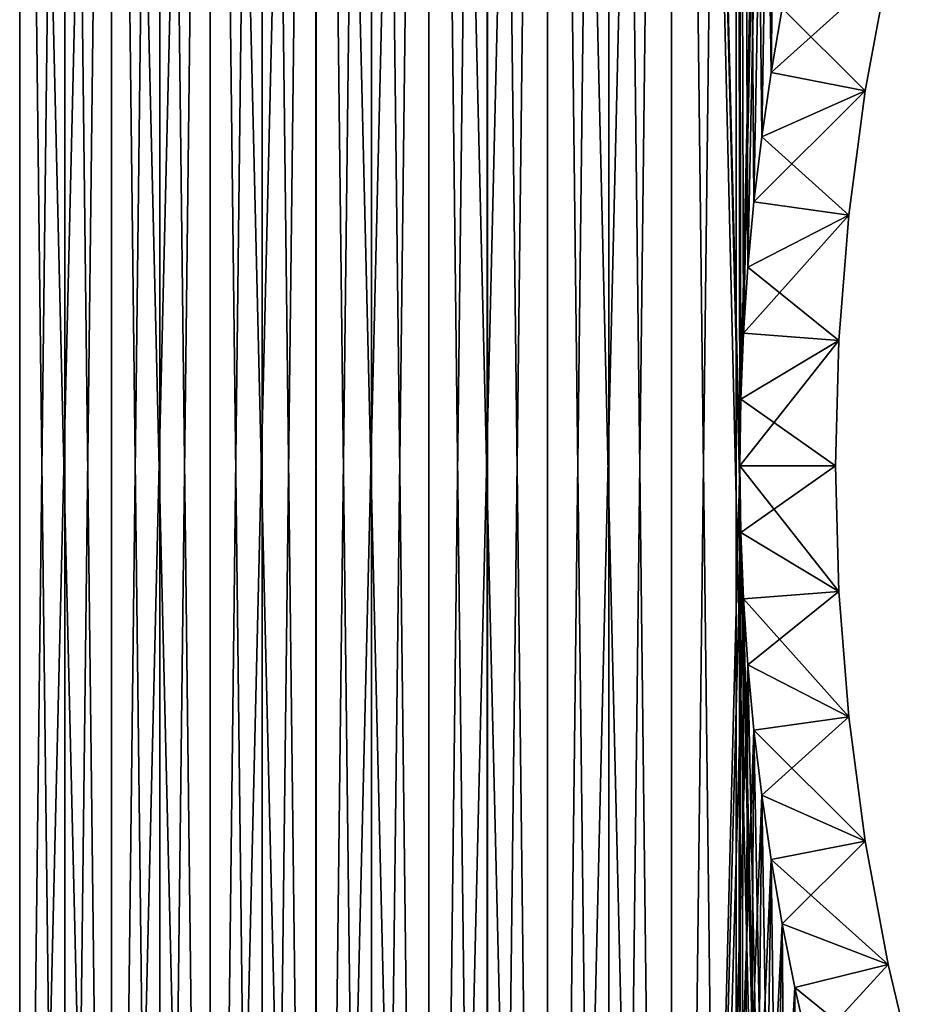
# Model space of a CAD drawing. Header units: millimetres. Extents: x -45.8 to 32.5, y -38.6 to 44.
# Tile 589 of 656: x -16.8 to -12.1, y -2.8 to 2.3. Entities that reach past the tile are written whole.
import ezdxf

# ---------------------------------------------------------------- set-up
doc = ezdxf.new("R2010")
doc.units = ezdxf.units.MM
doc.header["$LTSCALE"] = 33.374815
for name, color, linetype in [('270', 7, 'CONTINUOUS'), ('273', 7, 'CONTINUOUS'), ('274', 7, 'CONTINUOUS'), ('275', 7, 'CONTINUOUS'), ('276', 7, 'CONTINUOUS'), ('277', 7, 'CONTINUOUS'), ('278', 7, 'CONTINUOUS'), ('279', 7, 'CONTINUOUS'), ('281', 7, 'CONTINUOUS'), ('284', 7, 'CONTINUOUS'), ('285', 7, 'CONTINUOUS'), ('286', 7, 'CONTINUOUS'), ('287', 7, 'CONTINUOUS'), ('288', 7, 'CONTINUOUS'), ('289', 7, 'CONTINUOUS'), ('290', 7, 'CONTINUOUS')]:
    doc.layers.add(name, color=color, linetype=linetype)

msp = doc.modelspace()

# ---------------------------------------------------------------- linework, layer by layer
at = {"layer": '270', "linetype": 'CONTINUOUS'}
for points in [[(-13.0185, 14.3153, -255), (-12.6739, 14.6209, -255), (-12.9943, 0.3474, -255), (-13.0185, 14.3153, -255)], [(-12.9943, 0.3474, -255), (-12.6739, 14.6209, -255), (-12.98, 0.6926, -255), (-12.9943, 0.3474, -255)], [(-12.98, 0.6926, -255), (-12.6739, 14.6209, -255), (-12.9571, 1.0356, -255), (-12.98, 0.6926, -255)], [(-12.9571, 1.0356, -255), (-12.6739, 14.6209, -255), (-12.9255, 1.3764, -255), (-12.9571, 1.0356, -255)], [(-12.9255, 1.3764, -255), (-12.6739, 14.6209, -255), (-12.8852, 1.7151, -255), (-12.9255, 1.3764, -255)], [(-12.8852, 1.7151, -255), (-12.6739, 14.6209, -255), (-12.8363, 2.0515, -255), (-12.8852, 1.7151, -255)], [(-12.8363, 2.0515, -255), (-12.6739, 14.6209, -255), (-12.7788, 2.3858, -255), (-12.8363, 2.0515, -255)], [(-13.3549, 14.0022, -255), (-13.0185, 14.3153, -255), (-13.3547, -14.0025, -255), (-13.3549, 14.0022, -255)], [(-13.3547, -14.0025, -255), (-13.0185, 14.3153, -255), (-13, 0, -255), (-13.3547, -14.0025, -255)], [(-13, 0, -255), (-13.0185, 14.3153, -255), (-12.9943, 0.3474, -255), (-13, 0, -255)], [(-13.6826, 13.6824, -255), (-13.3549, 14.0022, -255), (-14.0022, -13.3549, -255), (-13.6826, 13.6824, -255)], [(-14.0022, -13.3549, -255), (-13.3549, 14.0022, -255), (-13.3547, -14.0025, -255), (-14.0022, -13.3549, -255)], [(-14.0025, 13.3547, -255), (-13.6826, 13.6824, -255), (-14.0022, -13.3549, -255), (-14.0025, 13.3547, -255)], [(-14.6209, -12.6739, -255), (-14.0025, 13.3547, -255), (-14.0022, -13.3549, -255), (-14.6209, -12.6739, -255)], [(-14.3155, 13.0183, -255), (-14.0025, 13.3547, -255), (-14.6209, -12.6739, -255), (-14.3155, 13.0183, -255)], [(-14.6211, 12.6737, -255), (-14.3155, 13.0183, -255), (-14.6209, -12.6739, -255), (-14.6211, 12.6737, -255)], [(-15.2083, -11.9627, -255), (-14.6211, 12.6737, -255), (-14.6209, -12.6739, -255), (-15.2083, -11.9627, -255)], [(-14.919, 12.3216, -255), (-14.6211, 12.6737, -255), (-15.2083, -11.9627, -255), (-14.919, 12.3216, -255)], [(-15.2085, 11.9625, -255), (-14.919, 12.3216, -255), (-15.2083, -11.9627, -255), (-15.2085, 11.9625, -255)], [(-15.7605, -11.226, -255), (-15.2085, 11.9625, -255), (-15.2083, -11.9627, -255), (-15.7605, -11.226, -255)], [(-15.4892, 11.597, -255), (-15.2085, 11.9625, -255), (-15.7605, -11.226, -255), (-15.4892, 11.597, -255)], [(-15.7607, 11.2257, -255), (-15.4892, 11.597, -255), (-15.7605, -11.226, -255), (-15.7607, 11.2257, -255)], [(-16.0223, 10.8492, -255), (-15.7607, 11.2257, -255), (-16.2742, -10.4675, -255), (-16.0223, 10.8492, -255)], [(-16.2742, -10.4675, -255), (-15.7607, 11.2257, -255), (-15.7605, -11.226, -255), (-16.2742, -10.4675, -255)], [(-16.2744, 10.4672, -255), (-16.0223, 10.8492, -255), (-16.2742, -10.4675, -255), (-16.2744, 10.4672, -255)], [(-16.5181, 10.0779, -255), (-16.2744, 10.4672, -255), (-16.7529, -9.682, -255), (-16.5181, 10.0779, -255)], [(-16.7529, -9.682, -255), (-16.2744, 10.4672, -255), (-16.2742, -10.4675, -255), (-16.7529, -9.682, -255)], [(-16.7531, 9.6818, -255), (-16.5181, 10.0779, -255), (-16.7529, -9.682, -255), (-16.7531, 9.6818, -255)], [(-17.1954, -8.8722, -255), (-16.7531, 9.6818, -255), (-16.7529, -9.682, -255), (-17.1954, -8.8722, -255)], [(-13.3547, -14.0025, -255), (-13, 0, -255), (-12.9943, -0.3474, -255), (-13.3547, -14.0025, -255)], [(-12.98, -0.6926, -255), (-13.3547, -14.0025, -255), (-12.9943, -0.3474, -255), (-12.98, -0.6926, -255)], [(-12.9571, -1.0356, -255), (-13.3547, -14.0025, -255), (-12.98, -0.6926, -255), (-12.9571, -1.0356, -255)], [(-12.9255, -1.3764, -255), (-13.3547, -14.0025, -255), (-12.9571, -1.0356, -255), (-12.9255, -1.3764, -255)], [(-12.8852, -1.7151, -255), (-13.3547, -14.0025, -255), (-12.9255, -1.3764, -255), (-12.8852, -1.7151, -255)], [(-12.8363, -2.0515, -255), (-13.3547, -14.0025, -255), (-12.8852, -1.7151, -255), (-12.8363, -2.0515, -255)], [(-12.7788, -2.3858, -255), (-13.3547, -14.0025, -255), (-12.8363, -2.0515, -255), (-12.7788, -2.3858, -255)], [(-12.7126, -2.718, -255), (-13.3547, -14.0025, -255), (-12.7788, -2.3858, -255), (-12.7126, -2.718, -255)], [(-12.6737, -14.6211, -255), (-13.3547, -14.0025, -255), (-12.7126, -2.718, -255), (-12.6737, -14.6211, -255)], [(-12.6377, -3.048, -255), (-12.6737, -14.6211, -255), (-12.7126, -2.718, -255), (-12.6377, -3.048, -255)]]:
    msp.add_3dface(points, dxfattribs=at)
at = {"layer": '273', "linetype": 'CONTINUOUS'}
for points in [[(-13.0183, 14.3155, -234), (-13.3547, 14.0025, -234), (-13.0185, -14.3153, -234), (-13.0183, 14.3155, -234)], [(-13.0183, 14.3155, -234), (-13.0185, -14.3153, -234), (-13, 0, -234), (-13.0183, 14.3155, -234)], [(-12.9943, 0.3474, -234), (-13.0183, 14.3155, -234), (-13, 0, -234), (-12.9943, 0.3474, -234)], [(-12.98, 0.6926, -234), (-13.0183, 14.3155, -234), (-12.9943, 0.3474, -234), (-12.98, 0.6926, -234)], [(-12.7788, 2.3858, -234), (-13.0183, 14.3155, -234), (-12.8363, 2.0515, -234), (-12.7788, 2.3858, -234)], [(-12.8363, 2.0515, -234), (-13.0183, 14.3155, -234), (-12.8852, 1.7151, -234), (-12.8363, 2.0515, -234)], [(-12.8852, 1.7151, -234), (-13.0183, 14.3155, -234), (-12.9255, 1.3764, -234), (-12.8852, 1.7151, -234)], [(-12.9255, 1.3764, -234), (-13.0183, 14.3155, -234), (-12.9571, 1.0356, -234), (-12.9255, 1.3764, -234)], [(-12.9571, 1.0356, -234), (-13.0183, 14.3155, -234), (-12.98, 0.6926, -234), (-12.9571, 1.0356, -234)], [(-13.3547, 14.0025, -234), (-13.6824, 13.6826, -234), (-13.3549, -14.0022, -234), (-13.3547, 14.0025, -234)], [(-13.0185, -14.3153, -234), (-13.3547, 14.0025, -234), (-13.3549, -14.0022, -234), (-13.0185, -14.3153, -234)], [(-13.6824, 13.6826, -234), (-14.0022, 13.3549, -234), (-13.6826, -13.6824, -234), (-13.6824, 13.6826, -234)], [(-13.3549, -14.0022, -234), (-13.6824, 13.6826, -234), (-13.6826, -13.6824, -234), (-13.3549, -14.0022, -234)], [(-14.0022, 13.3549, -234), (-14.3153, 13.0185, -234), (-14.0025, -13.3547, -234), (-14.0022, 13.3549, -234)], [(-13.6826, -13.6824, -234), (-14.0022, 13.3549, -234), (-14.0025, -13.3547, -234), (-13.6826, -13.6824, -234)], [(-14.3153, 13.0185, -234), (-14.6209, 12.6739, -234), (-14.3155, -13.0183, -234), (-14.3153, 13.0185, -234)], [(-14.0025, -13.3547, -234), (-14.3153, 13.0185, -234), (-14.3155, -13.0183, -234), (-14.0025, -13.3547, -234)], [(-14.6209, 12.6739, -234), (-14.9188, 12.3218, -234), (-14.6211, -12.6737, -234), (-14.6209, 12.6739, -234)], [(-14.3155, -13.0183, -234), (-14.6209, 12.6739, -234), (-14.6211, -12.6737, -234), (-14.3155, -13.0183, -234)], [(-14.9188, 12.3218, -234), (-15.2083, 11.9627, -234), (-14.919, -12.3216, -234), (-14.9188, 12.3218, -234)], [(-14.6211, -12.6737, -234), (-14.9188, 12.3218, -234), (-14.919, -12.3216, -234), (-14.6211, -12.6737, -234)], [(-15.2083, 11.9627, -234), (-15.4891, 11.5972, -234), (-15.2085, -11.9625, -234), (-15.2083, 11.9627, -234)], [(-14.919, -12.3216, -234), (-15.2083, 11.9627, -234), (-15.2085, -11.9625, -234), (-14.919, -12.3216, -234)], [(-15.4891, 11.5972, -234), (-15.7605, 11.226, -234), (-15.4892, -11.597, -234), (-15.4891, 11.5972, -234)], [(-15.2085, -11.9625, -234), (-15.4891, 11.5972, -234), (-15.4892, -11.597, -234), (-15.2085, -11.9625, -234)], [(-15.7605, 11.226, -234), (-16.0222, 10.8495, -234), (-15.7607, -11.2257, -234), (-15.7605, 11.226, -234)], [(-15.4892, -11.597, -234), (-15.7605, 11.226, -234), (-15.7607, -11.2257, -234), (-15.4892, -11.597, -234)], [(-16.0222, 10.8495, -234), (-16.2742, 10.4675, -234), (-16.0223, -10.8492, -234), (-16.0222, 10.8495, -234)], [(-15.7607, -11.2257, -234), (-16.0222, 10.8495, -234), (-16.0223, -10.8492, -234), (-15.7607, -11.2257, -234)], [(-16.2742, 10.4675, -234), (-16.5179, 10.0781, -234), (-16.2744, -10.4672, -234), (-16.2742, 10.4675, -234)], [(-16.0223, -10.8492, -234), (-16.2742, 10.4675, -234), (-16.2744, -10.4672, -234), (-16.0223, -10.8492, -234)], [(-16.5179, 10.0781, -234), (-16.7529, 9.682, -234), (-16.5181, -10.0779, -234), (-16.5179, 10.0781, -234)], [(-16.2744, -10.4672, -234), (-16.5179, 10.0781, -234), (-16.5181, -10.0779, -234), (-16.2744, -10.4672, -234)], [(-16.7529, 9.682, -234), (-16.9789, 9.2798, -234), (-16.7531, -9.6818, -234), (-16.7529, 9.682, -234)], [(-16.5181, -10.0779, -234), (-16.7529, 9.682, -234), (-16.7531, -9.6818, -234), (-16.5181, -10.0779, -234)], [(-13, 0, -234), (-13.0185, -14.3153, -234), (-12.9943, -0.3474, -234), (-13, 0, -234)], [(-13.0185, -14.3153, -234), (-12.6739, -14.6209, -234), (-12.9943, -0.3474, -234), (-13.0185, -14.3153, -234)], [(-12.9943, -0.3474, -234), (-12.6739, -14.6209, -234), (-12.98, -0.6926, -234), (-12.9943, -0.3474, -234)], [(-12.98, -0.6926, -234), (-12.6739, -14.6209, -234), (-12.9571, -1.0356, -234), (-12.98, -0.6926, -234)], [(-12.9571, -1.0356, -234), (-12.6739, -14.6209, -234), (-12.9255, -1.3764, -234), (-12.9571, -1.0356, -234)], [(-12.9255, -1.3764, -234), (-12.6739, -14.6209, -234), (-12.8852, -1.7151, -234), (-12.9255, -1.3764, -234)], [(-12.8852, -1.7151, -234), (-12.6739, -14.6209, -234), (-12.8363, -2.0515, -234), (-12.8852, -1.7151, -234)], [(-12.8363, -2.0515, -234), (-12.6739, -14.6209, -234), (-12.7788, -2.3858, -234), (-12.8363, -2.0515, -234)], [(-12.7788, -2.3858, -234), (-12.6739, -14.6209, -234), (-12.7126, -2.718, -234), (-12.7788, -2.3858, -234)], [(-12.7126, -2.718, -234), (-12.6739, -14.6209, -234), (-12.6377, -3.048, -234), (-12.7126, -2.718, -234)]]:
    msp.add_3dface(points, dxfattribs=at)
at = {"layer": '274', "linetype": 'CONTINUOUS'}
for points in [[(-12.7788, 2.3858, -234), (-12.8363, 2.0515, -234), (-12.2268, 2.5989, -234.5), (-12.7788, 2.3858, -234)], [(-12.2268, 2.5989, -234.5), (-12.8363, 2.0515, -234), (-12.3461, 1.9554, -234.5), (-12.2268, 2.5989, -234.5)], [(-12.8363, 2.0515, -234), (-12.8852, 1.7151, -234), (-12.3461, 1.9554, -234.5), (-12.8363, 2.0515, -234)], [(-12.8852, 1.7151, -234), (-12.9255, 1.3764, -234), (-12.3461, 1.9554, -234.5), (-12.8852, 1.7151, -234)], [(-12.3461, 1.9554, -234.5), (-12.9255, 1.3764, -234), (-12.4315, 1.3066, -234.5), (-12.3461, 1.9554, -234.5)], [(-12.9255, 1.3764, -234), (-12.9571, 1.0356, -234), (-12.4315, 1.3066, -234.5), (-12.9255, 1.3764, -234)], [(-12.9571, 1.0356, -234), (-12.98, 0.6926, -234), (-12.4315, 1.3066, -234.5), (-12.9571, 1.0356, -234)], [(-12.4315, 1.3066, -234.5), (-12.98, 0.6926, -234), (-12.4829, 0.6542, -234.5), (-12.4315, 1.3066, -234.5)], [(-12.98, 0.6926, -234), (-12.9943, 0.3474, -234), (-12.4829, 0.6542, -234.5), (-12.98, 0.6926, -234)], [(-12.9943, 0.3474, -234), (-13, 0, -234), (-12.4829, 0.6542, -234.5), (-12.9943, 0.3474, -234)], [(-12.4829, 0.6542, -234.5), (-13, 0, -234), (-12.5, 0, -234.5), (-12.4829, 0.6542, -234.5)]]:
    msp.add_3dface(points, dxfattribs=at)
at = {"layer": '275', "linetype": 'CONTINUOUS'}
for points in [[(-13, 0, -234), (-12.9943, -0.3474, -234), (-12.5, 0, -234.5), (-13, 0, -234)], [(-12.5, 0, -234.5), (-12.9943, -0.3474, -234), (-12.4829, -0.6542, -234.5), (-12.5, 0, -234.5)], [(-12.9943, -0.3474, -234), (-12.98, -0.6926, -234), (-12.4829, -0.6542, -234.5), (-12.9943, -0.3474, -234)], [(-12.98, -0.6926, -234), (-12.9571, -1.0356, -234), (-12.4829, -0.6542, -234.5), (-12.98, -0.6926, -234)], [(-12.4829, -0.6542, -234.5), (-12.9571, -1.0356, -234), (-12.4315, -1.3066, -234.5), (-12.4829, -0.6542, -234.5)], [(-12.9571, -1.0356, -234), (-12.9255, -1.3764, -234), (-12.4315, -1.3066, -234.5), (-12.9571, -1.0356, -234)], [(-12.9255, -1.3764, -234), (-12.8852, -1.7151, -234), (-12.4315, -1.3066, -234.5), (-12.9255, -1.3764, -234)], [(-12.4315, -1.3066, -234.5), (-12.8852, -1.7151, -234), (-12.3461, -1.9554, -234.5), (-12.4315, -1.3066, -234.5)], [(-12.8852, -1.7151, -234), (-12.8363, -2.0515, -234), (-12.3461, -1.9554, -234.5), (-12.8852, -1.7151, -234)], [(-12.8363, -2.0515, -234), (-12.7788, -2.3858, -234), (-12.3461, -1.9554, -234.5), (-12.8363, -2.0515, -234)], [(-12.3461, -1.9554, -234.5), (-12.7788, -2.3858, -234), (-12.2268, -2.5989, -234.5), (-12.3461, -1.9554, -234.5)], [(-12.7788, -2.3858, -234), (-12.7126, -2.718, -234), (-12.2268, -2.5989, -234.5), (-12.7788, -2.3858, -234)], [(-12.7126, -2.718, -234), (-12.6377, -3.048, -234), (-12.2268, -2.5989, -234.5), (-12.7126, -2.718, -234)], [(-12.2268, -2.5989, -234.5), (-12.6377, -3.048, -234), (-12.0741, -3.2352, -234.5), (-12.2268, -2.5989, -234.5)]]:
    msp.add_3dface(points, dxfattribs=at)
at = {"layer": '276', "linetype": 'CONTINUOUS'}
for points in [[(-12.5, 0, -234.5), (-12.4829, -0.6542, -234.5), (-12.5, 0, -254.5), (-12.5, 0, -234.5)], [(-12.5, 0, -254.5), (-12.4829, -0.6542, -234.5), (-12.4829, -0.6542, -254.5), (-12.5, 0, -254.5)], [(-12.4829, -0.6542, -234.5), (-12.4315, -1.3066, -234.5), (-12.4829, -0.6542, -254.5), (-12.4829, -0.6542, -234.5)], [(-12.4829, -0.6542, -254.5), (-12.4315, -1.3066, -234.5), (-12.4315, -1.3066, -254.5), (-12.4829, -0.6542, -254.5)], [(-12.4315, -1.3066, -234.5), (-12.3461, -1.9554, -234.5), (-12.4315, -1.3066, -254.5), (-12.4315, -1.3066, -234.5)], [(-12.4315, -1.3066, -254.5), (-12.3461, -1.9554, -234.5), (-12.3461, -1.9554, -254.5), (-12.4315, -1.3066, -254.5)], [(-12.3461, -1.9554, -234.5), (-12.2268, -2.5989, -234.5), (-12.3461, -1.9554, -254.5), (-12.3461, -1.9554, -234.5)], [(-12.3461, -1.9554, -254.5), (-12.2268, -2.5989, -234.5), (-12.2268, -2.5989, -254.5), (-12.3461, -1.9554, -254.5)], [(-12.2268, -2.5989, -234.5), (-12.0741, -3.2352, -234.5), (-12.2268, -2.5989, -254.5), (-12.2268, -2.5989, -234.5)], [(-12.2268, -2.5989, -254.5), (-12.0741, -3.2352, -234.5), (-12.0741, -3.2352, -254.5), (-12.2268, -2.5989, -254.5)]]:
    msp.add_3dface(points, dxfattribs=at)
at = {"layer": '277', "linetype": 'CONTINUOUS'}
for points in [[(-12.2268, 2.5989, -254.5), (-12.3461, 1.9554, -234.5), (-12.3461, 1.9554, -254.5), (-12.2268, 2.5989, -254.5)], [(-12.2268, 2.5989, -234.5), (-12.3461, 1.9554, -234.5), (-12.2268, 2.5989, -254.5), (-12.2268, 2.5989, -234.5)], [(-12.3461, 1.9554, -254.5), (-12.4315, 1.3066, -234.5), (-12.4315, 1.3066, -254.5), (-12.3461, 1.9554, -254.5)], [(-12.3461, 1.9554, -234.5), (-12.4315, 1.3066, -234.5), (-12.3461, 1.9554, -254.5), (-12.3461, 1.9554, -234.5)], [(-12.4315, 1.3066, -254.5), (-12.4829, 0.6542, -234.5), (-12.4829, 0.6542, -254.5), (-12.4315, 1.3066, -254.5)], [(-12.4315, 1.3066, -234.5), (-12.4829, 0.6542, -234.5), (-12.4315, 1.3066, -254.5), (-12.4315, 1.3066, -234.5)], [(-12.4829, 0.6542, -234.5), (-12.5, 0, -234.5), (-12.4829, 0.6542, -254.5), (-12.4829, 0.6542, -234.5)], [(-12.5, 0, -234.5), (-12.5, 0, -254.5), (-12.4829, 0.6542, -254.5), (-12.5, 0, -234.5)]]:
    msp.add_3dface(points, dxfattribs=at)
at = {"layer": '278', "linetype": 'CONTINUOUS'}
for points in [[(-12.7788, 2.3858, -255), (-12.2268, 2.5989, -254.5), (-12.3461, 1.9554, -254.5), (-12.7788, 2.3858, -255)], [(-12.8363, 2.0515, -255), (-12.7788, 2.3858, -255), (-12.3461, 1.9554, -254.5), (-12.8363, 2.0515, -255)], [(-12.8852, 1.7151, -255), (-12.8363, 2.0515, -255), (-12.3461, 1.9554, -254.5), (-12.8852, 1.7151, -255)], [(-12.8852, 1.7151, -255), (-12.3461, 1.9554, -254.5), (-12.4315, 1.3066, -254.5), (-12.8852, 1.7151, -255)], [(-12.9255, 1.3764, -255), (-12.8852, 1.7151, -255), (-12.4315, 1.3066, -254.5), (-12.9255, 1.3764, -255)], [(-12.9571, 1.0356, -255), (-12.9255, 1.3764, -255), (-12.4315, 1.3066, -254.5), (-12.9571, 1.0356, -255)], [(-12.9571, 1.0356, -255), (-12.4315, 1.3066, -254.5), (-12.4829, 0.6542, -254.5), (-12.9571, 1.0356, -255)], [(-12.98, 0.6926, -255), (-12.9571, 1.0356, -255), (-12.4829, 0.6542, -254.5), (-12.98, 0.6926, -255)], [(-12.9943, 0.3474, -255), (-12.98, 0.6926, -255), (-12.4829, 0.6542, -254.5), (-12.9943, 0.3474, -255)], [(-12.5, 0, -254.5), (-12.9943, 0.3474, -255), (-12.4829, 0.6542, -254.5), (-12.5, 0, -254.5)], [(-13, 0, -255), (-12.9943, 0.3474, -255), (-12.5, 0, -254.5), (-13, 0, -255)]]:
    msp.add_3dface(points, dxfattribs=at)
at = {"layer": '279', "linetype": 'CONTINUOUS'}
for points in [[(-12.9943, -0.3474, -255), (-13, 0, -255), (-12.4829, -0.6542, -254.5), (-12.9943, -0.3474, -255)], [(-13, 0, -255), (-12.5, 0, -254.5), (-12.4829, -0.6542, -254.5), (-13, 0, -255)], [(-12.98, -0.6926, -255), (-12.9943, -0.3474, -255), (-12.4829, -0.6542, -254.5), (-12.98, -0.6926, -255)], [(-12.98, -0.6926, -255), (-12.4829, -0.6542, -254.5), (-12.4315, -1.3066, -254.5), (-12.98, -0.6926, -255)], [(-12.9571, -1.0356, -255), (-12.98, -0.6926, -255), (-12.4315, -1.3066, -254.5), (-12.9571, -1.0356, -255)], [(-12.9255, -1.3764, -255), (-12.9571, -1.0356, -255), (-12.4315, -1.3066, -254.5), (-12.9255, -1.3764, -255)], [(-12.9255, -1.3764, -255), (-12.4315, -1.3066, -254.5), (-12.3461, -1.9554, -254.5), (-12.9255, -1.3764, -255)], [(-12.8852, -1.7151, -255), (-12.9255, -1.3764, -255), (-12.3461, -1.9554, -254.5), (-12.8852, -1.7151, -255)], [(-12.8363, -2.0515, -255), (-12.8852, -1.7151, -255), (-12.3461, -1.9554, -254.5), (-12.8363, -2.0515, -255)], [(-12.8363, -2.0515, -255), (-12.3461, -1.9554, -254.5), (-12.2268, -2.5989, -254.5), (-12.8363, -2.0515, -255)], [(-12.7788, -2.3858, -255), (-12.8363, -2.0515, -255), (-12.2268, -2.5989, -254.5), (-12.7788, -2.3858, -255)], [(-12.7126, -2.718, -255), (-12.7788, -2.3858, -255), (-12.2268, -2.5989, -254.5), (-12.7126, -2.718, -255)], [(-12.7126, -2.718, -255), (-12.2268, -2.5989, -254.5), (-12.0741, -3.2352, -254.5), (-12.7126, -2.718, -255)], [(-12.6377, -3.048, -255), (-12.7126, -2.718, -255), (-12.0741, -3.2352, -254.5), (-12.6377, -3.048, -255)]]:
    msp.add_3dface(points, dxfattribs=at)
at = {"layer": '281', "linetype": 'CONTINUOUS'}
for points in [[(-13.0183, 14.3155, 255), (-13.3547, 14.0025, 255), (-13, 0, 255), (-13.0183, 14.3155, 255)], [(-12.7788, 2.3858, 255), (-13.0183, 14.3155, 255), (-12.8363, 2.0515, 255), (-12.7788, 2.3858, 255)], [(-12.8363, 2.0515, 255), (-13.0183, 14.3155, 255), (-12.8852, 1.7151, 255), (-12.8363, 2.0515, 255)], [(-12.8852, 1.7151, 255), (-13.0183, 14.3155, 255), (-12.9255, 1.3764, 255), (-12.8852, 1.7151, 255)], [(-12.9255, 1.3764, 255), (-13.0183, 14.3155, 255), (-12.9571, 1.0356, 255), (-12.9255, 1.3764, 255)], [(-12.9571, 1.0356, 255), (-13.0183, 14.3155, 255), (-12.98, 0.6926, 255), (-12.9571, 1.0356, 255)], [(-12.9943, 0.3474, 255), (-13.0183, 14.3155, 255), (-13, 0, 255), (-12.9943, 0.3474, 255)], [(-12.98, 0.6926, 255), (-13.0183, 14.3155, 255), (-12.9943, 0.3474, 255), (-12.98, 0.6926, 255)], [(-13.3547, 14.0025, 255), (-13.6824, 13.6826, 255), (-13.3549, -14.0022, 255), (-13.3547, 14.0025, 255)], [(-12.6739, -14.6209, 255), (-13.3547, 14.0025, 255), (-13.3549, -14.0022, 255), (-12.6739, -14.6209, 255)], [(-13, 0, 255), (-13.3547, 14.0025, 255), (-12.9943, -0.3474, 255), (-13, 0, 255)], [(-13.3547, 14.0025, 255), (-12.6739, -14.6209, 255), (-12.9943, -0.3474, 255), (-13.3547, 14.0025, 255)], [(-13.6824, 13.6826, 255), (-14.0022, 13.3549, 255), (-13.3549, -14.0022, 255), (-13.6824, 13.6826, 255)], [(-14.0022, 13.3549, 255), (-14.3153, 13.0185, 255), (-14.0025, -13.3547, 255), (-14.0022, 13.3549, 255)], [(-13.3549, -14.0022, 255), (-14.0022, 13.3549, 255), (-14.0025, -13.3547, 255), (-13.3549, -14.0022, 255)], [(-14.3153, 13.0185, 255), (-14.6209, 12.6739, 255), (-14.0025, -13.3547, 255), (-14.3153, 13.0185, 255)], [(-14.6209, 12.6739, 255), (-14.9188, 12.3218, 255), (-14.6211, -12.6737, 255), (-14.6209, 12.6739, 255)], [(-14.0025, -13.3547, 255), (-14.6209, 12.6739, 255), (-14.6211, -12.6737, 255), (-14.0025, -13.3547, 255)], [(-14.9188, 12.3218, 255), (-15.2083, 11.9627, 255), (-14.6211, -12.6737, 255), (-14.9188, 12.3218, 255)], [(-15.2083, 11.9627, 255), (-15.4891, 11.5972, 255), (-15.2085, -11.9625, 255), (-15.2083, 11.9627, 255)], [(-14.6211, -12.6737, 255), (-15.2083, 11.9627, 255), (-15.2085, -11.9625, 255), (-14.6211, -12.6737, 255)], [(-15.4891, 11.5972, 255), (-15.7605, 11.226, 255), (-15.2085, -11.9625, 255), (-15.4891, 11.5972, 255)], [(-15.7605, 11.226, 255), (-16.0222, 10.8495, 255), (-15.7607, -11.2257, 255), (-15.7605, 11.226, 255)], [(-15.2085, -11.9625, 255), (-15.7605, 11.226, 255), (-15.7607, -11.2257, 255), (-15.2085, -11.9625, 255)], [(-16.0222, 10.8495, 255), (-16.2742, 10.4675, 255), (-15.7607, -11.2257, 255), (-16.0222, 10.8495, 255)], [(-16.2742, 10.4675, 255), (-16.5179, 10.0781, 255), (-16.2744, -10.4672, 255), (-16.2742, 10.4675, 255)], [(-15.7607, -11.2257, 255), (-16.2742, 10.4675, 255), (-16.2744, -10.4672, 255), (-15.7607, -11.2257, 255)], [(-16.5179, 10.0781, 255), (-16.7529, 9.682, 255), (-16.2744, -10.4672, 255), (-16.5179, 10.0781, 255)], [(-16.7529, 9.682, 255), (-16.9789, 9.2798, 255), (-16.7531, -9.6818, 255), (-16.7529, 9.682, 255)], [(-16.2744, -10.4672, 255), (-16.7529, 9.682, 255), (-16.7531, -9.6818, 255), (-16.2744, -10.4672, 255)], [(-12.9943, -0.3474, 255), (-12.6739, -14.6209, 255), (-12.98, -0.6926, 255), (-12.9943, -0.3474, 255)], [(-12.98, -0.6926, 255), (-12.6739, -14.6209, 255), (-12.9571, -1.0356, 255), (-12.98, -0.6926, 255)], [(-12.9571, -1.0356, 255), (-12.6739, -14.6209, 255), (-12.9255, -1.3764, 255), (-12.9571, -1.0356, 255)], [(-12.9255, -1.3764, 255), (-12.6739, -14.6209, 255), (-12.8852, -1.7151, 255), (-12.9255, -1.3764, 255)], [(-12.8852, -1.7151, 255), (-12.6739, -14.6209, 255), (-12.8363, -2.0515, 255), (-12.8852, -1.7151, 255)], [(-12.8363, -2.0515, 255), (-12.6739, -14.6209, 255), (-12.7788, -2.3858, 255), (-12.8363, -2.0515, 255)], [(-12.7788, -2.3858, 255), (-12.6739, -14.6209, 255), (-12.7126, -2.718, 255), (-12.7788, -2.3858, 255)], [(-12.7126, -2.718, 255), (-12.6739, -14.6209, 255), (-12.6377, -3.048, 255), (-12.7126, -2.718, 255)]]:
    msp.add_3dface(points, dxfattribs=at)
at = {"layer": '284', "linetype": 'CONTINUOUS'}
for points in [[(-13.0185, 14.3153, 234), (-12.6739, 14.6209, 234), (-12.9943, 0.3474, 234), (-13.0185, 14.3153, 234)], [(-12.9943, 0.3474, 234), (-12.6739, 14.6209, 234), (-12.98, 0.6926, 234), (-12.9943, 0.3474, 234)], [(-12.98, 0.6926, 234), (-12.6739, 14.6209, 234), (-12.9571, 1.0356, 234), (-12.98, 0.6926, 234)], [(-12.9571, 1.0356, 234), (-12.6739, 14.6209, 234), (-12.9255, 1.3764, 234), (-12.9571, 1.0356, 234)], [(-12.9255, 1.3764, 234), (-12.6739, 14.6209, 234), (-12.8852, 1.7151, 234), (-12.9255, 1.3764, 234)], [(-12.8852, 1.7151, 234), (-12.6739, 14.6209, 234), (-12.8363, 2.0515, 234), (-12.8852, 1.7151, 234)], [(-12.8363, 2.0515, 234), (-12.6739, 14.6209, 234), (-12.7788, 2.3858, 234), (-12.8363, 2.0515, 234)], [(-13.3549, 14.0022, 234), (-13.0185, 14.3153, 234), (-13.3547, -14.0025, 234), (-13.3549, 14.0022, 234)], [(-13.3547, -14.0025, 234), (-13.0185, 14.3153, 234), (-13.0183, -14.3155, 234), (-13.3547, -14.0025, 234)], [(-13, 0, 234), (-13.0185, 14.3153, 234), (-12.9943, 0.3474, 234), (-13, 0, 234)], [(-13.0183, -14.3155, 234), (-13.0185, 14.3153, 234), (-13, 0, 234), (-13.0183, -14.3155, 234)], [(-13.6826, 13.6824, 234), (-13.3549, 14.0022, 234), (-13.6824, -13.6826, 234), (-13.6826, 13.6824, 234)], [(-13.6824, -13.6826, 234), (-13.3549, 14.0022, 234), (-13.3547, -14.0025, 234), (-13.6824, -13.6826, 234)], [(-14.0025, 13.3547, 234), (-13.6826, 13.6824, 234), (-14.0022, -13.3549, 234), (-14.0025, 13.3547, 234)], [(-14.0022, -13.3549, 234), (-13.6826, 13.6824, 234), (-13.6824, -13.6826, 234), (-14.0022, -13.3549, 234)], [(-14.3155, 13.0183, 234), (-14.0025, 13.3547, 234), (-14.3153, -13.0185, 234), (-14.3155, 13.0183, 234)], [(-14.3153, -13.0185, 234), (-14.0025, 13.3547, 234), (-14.0022, -13.3549, 234), (-14.3153, -13.0185, 234)], [(-14.6211, 12.6737, 234), (-14.3155, 13.0183, 234), (-14.6209, -12.6739, 234), (-14.6211, 12.6737, 234)], [(-14.6209, -12.6739, 234), (-14.3155, 13.0183, 234), (-14.3153, -13.0185, 234), (-14.6209, -12.6739, 234)], [(-14.919, 12.3216, 234), (-14.6211, 12.6737, 234), (-14.9188, -12.3218, 234), (-14.919, 12.3216, 234)], [(-14.9188, -12.3218, 234), (-14.6211, 12.6737, 234), (-14.6209, -12.6739, 234), (-14.9188, -12.3218, 234)], [(-15.2085, 11.9625, 234), (-14.919, 12.3216, 234), (-15.2083, -11.9627, 234), (-15.2085, 11.9625, 234)], [(-15.2083, -11.9627, 234), (-14.919, 12.3216, 234), (-14.9188, -12.3218, 234), (-15.2083, -11.9627, 234)], [(-15.4892, 11.597, 234), (-15.2085, 11.9625, 234), (-15.4891, -11.5972, 234), (-15.4892, 11.597, 234)], [(-15.4891, -11.5972, 234), (-15.2085, 11.9625, 234), (-15.2083, -11.9627, 234), (-15.4891, -11.5972, 234)], [(-15.7607, 11.2257, 234), (-15.4892, 11.597, 234), (-15.7605, -11.226, 234), (-15.7607, 11.2257, 234)], [(-15.7605, -11.226, 234), (-15.4892, 11.597, 234), (-15.4891, -11.5972, 234), (-15.7605, -11.226, 234)], [(-16.0223, 10.8492, 234), (-15.7607, 11.2257, 234), (-16.0222, -10.8495, 234), (-16.0223, 10.8492, 234)], [(-16.0222, -10.8495, 234), (-15.7607, 11.2257, 234), (-15.7605, -11.226, 234), (-16.0222, -10.8495, 234)], [(-16.2744, 10.4672, 234), (-16.0223, 10.8492, 234), (-16.2742, -10.4675, 234), (-16.2744, 10.4672, 234)], [(-16.2742, -10.4675, 234), (-16.0223, 10.8492, 234), (-16.0222, -10.8495, 234), (-16.2742, -10.4675, 234)], [(-16.5181, 10.0779, 234), (-16.2744, 10.4672, 234), (-16.5179, -10.0781, 234), (-16.5181, 10.0779, 234)], [(-16.5179, -10.0781, 234), (-16.2744, 10.4672, 234), (-16.2742, -10.4675, 234), (-16.5179, -10.0781, 234)], [(-16.7531, 9.6818, 234), (-16.5181, 10.0779, 234), (-16.7529, -9.682, 234), (-16.7531, 9.6818, 234)], [(-16.7529, -9.682, 234), (-16.5181, 10.0779, 234), (-16.5179, -10.0781, 234), (-16.7529, -9.682, 234)], [(-16.9789, -9.2798, 234), (-16.7531, 9.6818, 234), (-16.7529, -9.682, 234), (-16.9789, -9.2798, 234)], [(-13.0183, -14.3155, 234), (-13, 0, 234), (-12.9943, -0.3474, 234), (-13.0183, -14.3155, 234)], [(-12.98, -0.6926, 234), (-13.0183, -14.3155, 234), (-12.9943, -0.3474, 234), (-12.98, -0.6926, 234)], [(-12.9571, -1.0356, 234), (-13.0183, -14.3155, 234), (-12.98, -0.6926, 234), (-12.9571, -1.0356, 234)], [(-12.9255, -1.3764, 234), (-13.0183, -14.3155, 234), (-12.9571, -1.0356, 234), (-12.9255, -1.3764, 234)], [(-12.8852, -1.7151, 234), (-13.0183, -14.3155, 234), (-12.9255, -1.3764, 234), (-12.8852, -1.7151, 234)], [(-12.8363, -2.0515, 234), (-13.0183, -14.3155, 234), (-12.8852, -1.7151, 234), (-12.8363, -2.0515, 234)], [(-12.7788, -2.3858, 234), (-13.0183, -14.3155, 234), (-12.8363, -2.0515, 234), (-12.7788, -2.3858, 234)], [(-12.7126, -2.718, 234), (-13.0183, -14.3155, 234), (-12.7788, -2.3858, 234), (-12.7126, -2.718, 234)], [(-12.6737, -14.6211, 234), (-13.0183, -14.3155, 234), (-12.7126, -2.718, 234), (-12.6737, -14.6211, 234)], [(-12.6377, -3.048, 234), (-12.6737, -14.6211, 234), (-12.7126, -2.718, 234), (-12.6377, -3.048, 234)]]:
    msp.add_3dface(points, dxfattribs=at)
at = {"layer": '285', "linetype": 'CONTINUOUS'}
for points in [[(-12.3461, 1.9554, 234.5), (-12.7788, 2.3858, 234), (-12.2268, 2.5989, 234.5), (-12.3461, 1.9554, 234.5)], [(-12.8363, 2.0515, 234), (-12.7788, 2.3858, 234), (-12.3461, 1.9554, 234.5), (-12.8363, 2.0515, 234)], [(-12.8852, 1.7151, 234), (-12.8363, 2.0515, 234), (-12.3461, 1.9554, 234.5), (-12.8852, 1.7151, 234)], [(-12.4315, 1.3066, 234.5), (-12.8852, 1.7151, 234), (-12.3461, 1.9554, 234.5), (-12.4315, 1.3066, 234.5)], [(-12.9255, 1.3764, 234), (-12.8852, 1.7151, 234), (-12.4315, 1.3066, 234.5), (-12.9255, 1.3764, 234)], [(-12.9571, 1.0356, 234), (-12.9255, 1.3764, 234), (-12.4315, 1.3066, 234.5), (-12.9571, 1.0356, 234)], [(-12.4829, 0.6542, 234.5), (-12.9571, 1.0356, 234), (-12.4315, 1.3066, 234.5), (-12.4829, 0.6542, 234.5)], [(-12.98, 0.6926, 234), (-12.9571, 1.0356, 234), (-12.4829, 0.6542, 234.5), (-12.98, 0.6926, 234)], [(-12.9943, 0.3474, 234), (-12.98, 0.6926, 234), (-12.4829, 0.6542, 234.5), (-12.9943, 0.3474, 234)], [(-12.5, 0, 234.5), (-12.9943, 0.3474, 234), (-12.4829, 0.6542, 234.5), (-12.5, 0, 234.5)], [(-13, 0, 234), (-12.9943, 0.3474, 234), (-12.5, 0, 234.5), (-13, 0, 234)]]:
    msp.add_3dface(points, dxfattribs=at)
at = {"layer": '286', "linetype": 'CONTINUOUS'}
for points in [[(-13, 0, 234), (-12.5, 0, 234.5), (-12.4829, -0.6542, 234.5), (-13, 0, 234)], [(-12.9943, -0.3474, 234), (-13, 0, 234), (-12.4829, -0.6542, 234.5), (-12.9943, -0.3474, 234)], [(-12.98, -0.6926, 234), (-12.9943, -0.3474, 234), (-12.4829, -0.6542, 234.5), (-12.98, -0.6926, 234)], [(-12.4315, -1.3066, 234.5), (-12.98, -0.6926, 234), (-12.4829, -0.6542, 234.5), (-12.4315, -1.3066, 234.5)], [(-12.9571, -1.0356, 234), (-12.98, -0.6926, 234), (-12.4315, -1.3066, 234.5), (-12.9571, -1.0356, 234)], [(-12.9255, -1.3764, 234), (-12.9571, -1.0356, 234), (-12.4315, -1.3066, 234.5), (-12.9255, -1.3764, 234)], [(-12.3461, -1.9554, 234.5), (-12.9255, -1.3764, 234), (-12.4315, -1.3066, 234.5), (-12.3461, -1.9554, 234.5)], [(-12.8852, -1.7151, 234), (-12.9255, -1.3764, 234), (-12.3461, -1.9554, 234.5), (-12.8852, -1.7151, 234)], [(-12.8363, -2.0515, 234), (-12.8852, -1.7151, 234), (-12.3461, -1.9554, 234.5), (-12.8363, -2.0515, 234)], [(-12.2268, -2.5989, 234.5), (-12.8363, -2.0515, 234), (-12.3461, -1.9554, 234.5), (-12.2268, -2.5989, 234.5)], [(-12.7788, -2.3858, 234), (-12.8363, -2.0515, 234), (-12.2268, -2.5989, 234.5), (-12.7788, -2.3858, 234)], [(-12.7126, -2.718, 234), (-12.7788, -2.3858, 234), (-12.2268, -2.5989, 234.5), (-12.7126, -2.718, 234)], [(-12.0741, -3.2352, 234.5), (-12.7126, -2.718, 234), (-12.2268, -2.5989, 234.5), (-12.0741, -3.2352, 234.5)], [(-12.6377, -3.048, 234), (-12.7126, -2.718, 234), (-12.0741, -3.2352, 234.5), (-12.6377, -3.048, 234)]]:
    msp.add_3dface(points, dxfattribs=at)
at = {"layer": '287', "linetype": 'CONTINUOUS'}
for points in [[(-12.4829, -0.6542, 254.5), (-12.5, 0, 234.5), (-12.5, 0, 254.5), (-12.4829, -0.6542, 254.5)], [(-12.4829, -0.6542, 234.5), (-12.5, 0, 234.5), (-12.4829, -0.6542, 254.5), (-12.4829, -0.6542, 234.5)], [(-12.4315, -1.3066, 254.5), (-12.4829, -0.6542, 234.5), (-12.4829, -0.6542, 254.5), (-12.4315, -1.3066, 254.5)], [(-12.4315, -1.3066, 234.5), (-12.4829, -0.6542, 234.5), (-12.4315, -1.3066, 254.5), (-12.4315, -1.3066, 234.5)], [(-12.3461, -1.9554, 254.5), (-12.4315, -1.3066, 234.5), (-12.4315, -1.3066, 254.5), (-12.3461, -1.9554, 254.5)], [(-12.3461, -1.9554, 234.5), (-12.4315, -1.3066, 234.5), (-12.3461, -1.9554, 254.5), (-12.3461, -1.9554, 234.5)], [(-12.2268, -2.5989, 254.5), (-12.3461, -1.9554, 234.5), (-12.3461, -1.9554, 254.5), (-12.2268, -2.5989, 254.5)], [(-12.2268, -2.5989, 234.5), (-12.3461, -1.9554, 234.5), (-12.2268, -2.5989, 254.5), (-12.2268, -2.5989, 234.5)], [(-12.0741, -3.2352, 254.5), (-12.2268, -2.5989, 234.5), (-12.2268, -2.5989, 254.5), (-12.0741, -3.2352, 254.5)], [(-12.0741, -3.2352, 234.5), (-12.2268, -2.5989, 234.5), (-12.0741, -3.2352, 254.5), (-12.0741, -3.2352, 234.5)]]:
    msp.add_3dface(points, dxfattribs=at)
at = {"layer": '288', "linetype": 'CONTINUOUS'}
for points in [[(-12.3461, 1.9554, 234.5), (-12.2268, 2.5989, 234.5), (-12.3461, 1.9554, 254.5), (-12.3461, 1.9554, 234.5)], [(-12.3461, 1.9554, 254.5), (-12.2268, 2.5989, 234.5), (-12.2268, 2.5989, 254.5), (-12.3461, 1.9554, 254.5)], [(-12.4315, 1.3066, 234.5), (-12.3461, 1.9554, 234.5), (-12.4315, 1.3066, 254.5), (-12.4315, 1.3066, 234.5)], [(-12.4315, 1.3066, 254.5), (-12.3461, 1.9554, 234.5), (-12.3461, 1.9554, 254.5), (-12.4315, 1.3066, 254.5)], [(-12.4829, 0.6542, 234.5), (-12.4315, 1.3066, 234.5), (-12.4829, 0.6542, 254.5), (-12.4829, 0.6542, 234.5)], [(-12.4829, 0.6542, 254.5), (-12.4315, 1.3066, 234.5), (-12.4315, 1.3066, 254.5), (-12.4829, 0.6542, 254.5)], [(-12.5, 0, 254.5), (-12.4829, 0.6542, 234.5), (-12.4829, 0.6542, 254.5), (-12.5, 0, 254.5)], [(-12.5, 0, 234.5), (-12.4829, 0.6542, 234.5), (-12.5, 0, 254.5), (-12.5, 0, 234.5)]]:
    msp.add_3dface(points, dxfattribs=at)
at = {"layer": '289', "linetype": 'CONTINUOUS'}
for points in [[(-12.7788, 2.3858, 255), (-12.8363, 2.0515, 255), (-12.2268, 2.5989, 254.5), (-12.7788, 2.3858, 255)], [(-12.8363, 2.0515, 255), (-12.3461, 1.9554, 254.5), (-12.2268, 2.5989, 254.5), (-12.8363, 2.0515, 255)], [(-12.8363, 2.0515, 255), (-12.8852, 1.7151, 255), (-12.3461, 1.9554, 254.5), (-12.8363, 2.0515, 255)], [(-12.8852, 1.7151, 255), (-12.9255, 1.3764, 255), (-12.3461, 1.9554, 254.5), (-12.8852, 1.7151, 255)], [(-12.9255, 1.3764, 255), (-12.4315, 1.3066, 254.5), (-12.3461, 1.9554, 254.5), (-12.9255, 1.3764, 255)], [(-12.9255, 1.3764, 255), (-12.9571, 1.0356, 255), (-12.4315, 1.3066, 254.5), (-12.9255, 1.3764, 255)], [(-12.9571, 1.0356, 255), (-12.98, 0.6926, 255), (-12.4315, 1.3066, 254.5), (-12.9571, 1.0356, 255)], [(-12.98, 0.6926, 255), (-12.4829, 0.6542, 254.5), (-12.4315, 1.3066, 254.5), (-12.98, 0.6926, 255)], [(-12.98, 0.6926, 255), (-12.9943, 0.3474, 255), (-12.4829, 0.6542, 254.5), (-12.98, 0.6926, 255)], [(-12.9943, 0.3474, 255), (-13, 0, 255), (-12.4829, 0.6542, 254.5), (-12.9943, 0.3474, 255)], [(-13, 0, 255), (-12.5, 0, 254.5), (-12.4829, 0.6542, 254.5), (-13, 0, 255)]]:
    msp.add_3dface(points, dxfattribs=at)
at = {"layer": '290', "linetype": 'CONTINUOUS'}
for points in [[(-13, 0, 255), (-12.9943, -0.3474, 255), (-12.5, 0, 254.5), (-13, 0, 255)], [(-12.9943, -0.3474, 255), (-12.4829, -0.6542, 254.5), (-12.5, 0, 254.5), (-12.9943, -0.3474, 255)], [(-12.9943, -0.3474, 255), (-12.98, -0.6926, 255), (-12.4829, -0.6542, 254.5), (-12.9943, -0.3474, 255)], [(-12.98, -0.6926, 255), (-12.9571, -1.0356, 255), (-12.4829, -0.6542, 254.5), (-12.98, -0.6926, 255)], [(-12.9571, -1.0356, 255), (-12.4315, -1.3066, 254.5), (-12.4829, -0.6542, 254.5), (-12.9571, -1.0356, 255)], [(-12.9571, -1.0356, 255), (-12.9255, -1.3764, 255), (-12.4315, -1.3066, 254.5), (-12.9571, -1.0356, 255)], [(-12.9255, -1.3764, 255), (-12.8852, -1.7151, 255), (-12.4315, -1.3066, 254.5), (-12.9255, -1.3764, 255)], [(-12.8852, -1.7151, 255), (-12.3461, -1.9554, 254.5), (-12.4315, -1.3066, 254.5), (-12.8852, -1.7151, 255)], [(-12.8852, -1.7151, 255), (-12.8363, -2.0515, 255), (-12.3461, -1.9554, 254.5), (-12.8852, -1.7151, 255)], [(-12.8363, -2.0515, 255), (-12.7788, -2.3858, 255), (-12.3461, -1.9554, 254.5), (-12.8363, -2.0515, 255)], [(-12.7788, -2.3858, 255), (-12.2268, -2.5989, 254.5), (-12.3461, -1.9554, 254.5), (-12.7788, -2.3858, 255)], [(-12.7788, -2.3858, 255), (-12.7126, -2.718, 255), (-12.2268, -2.5989, 254.5), (-12.7788, -2.3858, 255)], [(-12.7126, -2.718, 255), (-12.6377, -3.048, 255), (-12.2268, -2.5989, 254.5), (-12.7126, -2.718, 255)], [(-12.6377, -3.048, 255), (-12.0741, -3.2352, 254.5), (-12.2268, -2.5989, 254.5), (-12.6377, -3.048, 255)]]:
    msp.add_3dface(points, dxfattribs=at)

doc.saveas('drawing.dxf')
